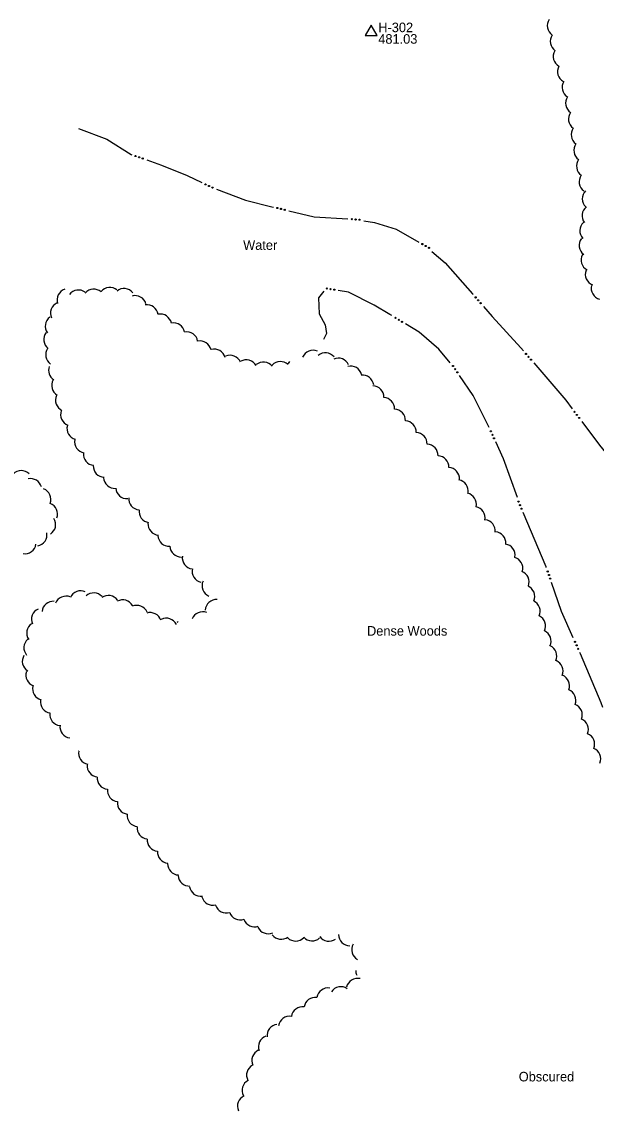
# Model space of a CAD drawing. Extents: x 2402803 to 2427059, y 6985292 to 6997652.
# Drawn here: x 2416792 to 2417081, y 6992836 to 6993381 of the extents above; entities that cross this region are included whole.
import ezdxf

# ---------------------------------------------------------------- set-up
doc = ezdxf.new("R2010")
doc.units = 0
for name, color, linetype in [('p_control ground ctrl', 7, 'Continuous'), ('p_drainage water', 7, 'Continuous'), ('p_veg woods', 7, 'Continuous'), ('V7 LEVEL 31', 7, 'Continuous')]:
    doc.layers.add(name, color=color, linetype=linetype)

msp = doc.modelspace()

# ---------------------------------------------------------------- linework, layer by layer
at = {"layer": 'p_control ground ctrl'}
for p, q in [((2416967.87, 6993379.08), (2416964.87, 6993373.88)), ((2416970.87, 6993373.88), (2416967.87, 6993379.08)), ((2416964.87, 6993373.88), (2416970.87, 6993373.88)), ((2416967.87, 6993375.6), (2416967.87, 6993375.64))]:
    msp.add_line(p, q, dxfattribs=at)
at = {"layer": 'p_drainage water'}
for points in [[(2416820.84, 6993327.2), (2416835.11, 6993321.9), (2416847.41, 6993314.13), (2416847.63, 6993314.05)], [(2416855.18, 6993311.42), (2416862.61, 6993308.82), (2416875.46, 6993303.54), (2416882.9, 6993300.01)], [(2416890.19, 6993296.72), (2416904.73, 6993291.3), (2416918.06, 6993287.88), (2416918.76, 6993287.72)], [(2416926.55, 6993285.88), (2416939.24, 6993282.9), (2416956.16, 6993281.78)], [(2416964.1, 6993280.79), (2416969.55, 6993280.05), (2416980.4, 6993276.59), (2416991.82, 6993270.15)], [(2416998.24, 6993265.42), (2417005.07, 6993259.73), (2417018.78, 6993244.17), (2417019.02, 6993243.89)], [(2416944.09, 6993245.45), (2416941.4, 6993242.2), (2416941.76, 6993234.11), (2416944.84, 6993228.56), (2416945.45, 6993224.24), (2416943.92, 6993221.29)], [(2416978.22, 6993233.21), (2416977.15, 6993233.86), (2416969.29, 6993238.5), (2416956.52, 6993245.05), (2416951.32, 6993245.91)], [(2417024.23, 6993237.82), (2417028.6, 6993232.74), (2417042.94, 6993217.07), (2417044.28, 6993215.51)], [(2417007.47, 6993209.49), (2417001.87, 6993216.35), (2416992.03, 6993224.87), (2416985.07, 6993229.07)], [(2417049.5, 6993209.44), (2417065.56, 6993190.75), (2417068.78, 6993186.47)], [(2417027.05, 6993177.08), (2417026.5, 6993178.29), (2417019.09, 6993193.17), (2417012.26, 6993203.09)], [(2417073.59, 6993180.08), (2417082.53, 6993168.22), (2417092.06, 6993156.44)], [(2417041.28, 6993141.88), (2417034.28, 6993161.27), (2417030.38, 6993169.8)], [(2417055.81, 6993106.77), (2417055.75, 6993106.96), (2417044.13, 6993134.41)], [(2417069.36, 6993071.31), (2417063.41, 6993084.54), (2417058.4, 6993099.2)], [(2417084.23, 6993036.35), (2417083.39, 6993038.68), (2417072.91, 6993063.41), (2417072.64, 6993064.01)]]:
    msp.add_lwpolyline(points, dxfattribs=at)
for centre in [(2416849.51, 6993313.39), (2416851.33, 6993312.76), (2416853.14, 6993312.13), (2416884.71, 6993299.15), (2416886.44, 6993298.33), (2416888.18, 6993297.5), (2416920.71, 6993287.26), (2416922.57, 6993286.82), (2416924.44, 6993286.38), (2416958.16, 6993281.64), (2416960.07, 6993281.52), (2416961.99, 6993281.39), (2416993.56, 6993269.16), (2416995.23, 6993268.22), (2416996.9, 6993267.28), (2416945.56, 6993246.86), (2416947.46, 6993246.54), (2416949.35, 6993246.23), (2417020.32, 6993242.37), (2417021.58, 6993240.92), (2417022.83, 6993239.46), (2416980.07, 6993232.09), (2416981.72, 6993231.1), (2416983.36, 6993230.11), (2417045.59, 6993213.99), (2417046.84, 6993212.54), (2417048.09, 6993211.08), (2417008.94, 6993207.9), (2417010.03, 6993206.32), (2417011.12, 6993204.74), (2417069.98, 6993184.88), (2417071.14, 6993183.34), (2417072.3, 6993181.81), (2417027.95, 6993175.11), (2417028.75, 6993173.37), (2417029.55, 6993171.62), (2417041.86, 6993139.78), (2417042.61, 6993138.02), (2417043.35, 6993136.25), (2417056.51, 6993104.73), (2417057.13, 6993102.91), (2417057.75, 6993101.1), (2417070.24, 6993069.34), (2417071.03, 6993067.59), (2417071.82, 6993065.84)]:
    msp.add_circle(centre, 0.3, dxfattribs=at)
at = {"layer": 'p_veg woods'}
for centre, start, end in [((2417061.96, 6993378.83), 145.6125, 235.6125), ((2417063.43, 6993371), 146.1125, 236.1125), ((2417064.92, 6993363.45), 150.5256, 240.5256), ((2417067.08, 6993355.8), 151.252, 241.252), ((2417069.39, 6993347.93), 148.4018, 238.4018), ((2417071.16, 6993339.91), 145.2769, 235.2769), ((2417072.58, 6993332.01), 144.9201, 234.9201), ((2417073.94, 6993324.11), 144.7065, 234.7065), ((2417075.3, 6993316.22), 144.6071, 234.6071), ((2417076.63, 6993308.31), 144.3807, 234.3807), ((2417077.92, 6993300.4), 144.0683, 234.0683), ((2417079.52, 6993291.92), 135.5768, 225.5768), ((2417079.41, 6993283.37), 127.6743, 217.6743), ((2417078.27, 6993275.76), 132.1552, 222.1552), ((2417077.93, 6993268.54), 143.4376, 233.4376), ((2417078.95, 6993261.17), 151.762, 241.762), ((2417081.04, 6993253.94), 158.8065, 248.8065), ((2417083.97, 6993246.99), 165.6148, 255.6148), ((2416815.75, 6993241.07), 108.1575, 198.1575), ((2416820.88, 6993240.45), 53.2129, 143.2129), ((2416828.59, 6993240.88), 49.2019, 139.2019), ((2416836.68, 6993241.74), 51.1243, 141.1243), ((2416843.8, 6993241.18), 38.8023, 128.8023), ((2416849.37, 6993237.62), 16.2841, 106.2841), ((2416812.51, 6993234.47), 114.7914, 204.7914), ((2416855.27, 6993233.01), 8.569, 98.569), ((2416809.85, 6993227.98), 126.7968, 216.7968), ((2416861.98, 6993228.36), 11.0182, 101.0182), ((2416868.65, 6993223.96), 10.7834, 100.7834), ((2416809.12, 6993221.23), 142.1855, 232.1855), ((2416875.18, 6993219.41), 10.2635, 100.2635), ((2416810.07, 6993213.54), 145.4559, 235.4559), ((2416881.9, 6993214.92), 11.4721, 101.4721), ((2416889.02, 6993210.76), 14.907, 104.907), ((2416938.67, 6993210.14), 67.3583, 157.3583), ((2416897.06, 6993207.64), 23.6676, 113.6676), ((2416905.14, 6993205.34), 29.2817, 119.2817), ((2416913.77, 6993204.25), 39.2594, 129.2594), ((2416922.31, 6993204.49), 47.0042, 137.0042), ((2416931.06, 6993206.42), 138.657, 151.0867), ((2416944.9, 6993208.87), 39.4581, 129.4581), ((2416951.35, 6993206.24), 23.8466, 113.8466), ((2416811.52, 6993205.79), 161.1701, 237.0404), ((2416957.56, 6993202.24), 14.4712, 104.4712), ((2416813.09, 6993198.17), 150.1054, 240.1054), ((2416963.56, 6993197.66), 7.8501, 97.8501), ((2416968.63, 6993192.26), 359.0446, 89.0446), ((2416815.01, 6993190.74), 154.8638, 244.8638), ((2416973.97, 6993186.41), 357.898, 87.898), ((2416817.57, 6993183.52), 159.8947, 249.8947), ((2416979.42, 6993180.55), 357.898, 87.898), ((2416820.76, 6993176.57), 164.9918, 254.9918), ((2416984.86, 6993174.69), 357.8976, 87.8976), ((2416990.31, 6993168.82), 357.8976, 87.8976), ((2416824.61, 6993169.94), 169.8167, 259.8167), ((2416995.8, 6993162.98), 358.1397, 88.1397), ((2416829.01, 6993163.66), 174.6357, 264.6357), ((2417001.26, 6993157.14), 358.1244, 88.1244), ((2416792.17, 6993149.72), 45.6192, 135.6192), ((2416833.97, 6993157.71), 178.2603, 268.2603), ((2417006.57, 6993151.29), 356.6857, 86.6857), ((2416796.8, 6993145.72), 14.7749, 101.7826), ((2416839.17, 6993152.09), 183.3055, 273.3055), ((2417010.95, 6993145.1), 350.6558, 80.6558), ((2416801.42, 6993140.85), 339.5483, 69.5483), ((2416845.25, 6993146.93), 183.6819, 273.6819), ((2416851.77, 6993141.27), 174.8112, 264.8112), ((2417015.02, 6993138.48), 347.3059, 77.3059), ((2416804.75, 6993133.57), 339.5483, 69.5483), ((2416856.96, 6993134.88), 171.5312, 261.5312), ((2417019.37, 6993131.71), 348.1557, 78.1557), ((2416803.77, 6993128.27), 302.5088, 32.5088), ((2416861.42, 6993128.64), 176.2895, 266.2895), ((2417024.51, 6993125.09), 353.7308, 83.7308), ((2416799.41, 6993123.12), 280.878, 10.878), ((2416866.45, 6993123), 182.6876, 272.6876), ((2417029.87, 6993118.97), 355.9014, 85.9014), ((2416793.97, 6993119.28), 260.6517, 350.6517), ((2416872.47, 6993117.59), 181.3542, 271.3542), ((2417034.49, 6993112.88), 351.1077, 81.1077), ((2416878.67, 6993111.56), 172.1685, 262.1685), ((2417038.4, 6993106.32), 345.9204, 75.9204), ((2416883.63, 6993104.84), 167.0252, 257.0252), ((2417041.52, 6993099.42), 339.5851, 69.5851), ((2416888.58, 6993097.55), 155.9088, 245.9088), ((2417044.36, 6993092.18), 336.3794, 66.3794), ((2416814.69, 6993086.69), 68.8315, 158.8315), ((2416822.03, 6993089.38), 66.0294, 156.0294), ((2416828.51, 6993088.3), 41.9956, 131.9956), ((2416835.91, 6993087), 35.4424, 125.4424), ((2416843.1, 6993084.82), 29.0289, 119.0289), ((2416890.22, 6993085.01), 87.1231, 177.1231), ((2416802.93, 6993080.61), 113.1552, 203.1552), ((2416808.23, 6993084.09), 84.7967, 174.7967), ((2416850.19, 6993082.03), 23.719, 113.719), ((2416883.23, 6993078.81), 68.3928, 158.3928), ((2417047.1, 6993084.75), 335.1842, 65.1842), ((2416856.93, 6993078.41), 18.4203, 108.4203), ((2416865.01, 6993075.58), 26.5117, 116.5117), ((2416874.37, 6993075.12), 128.0888, 136.3881), ((2417049.81, 6993077.25), 334.8834, 64.8834), ((2416800.55, 6993073.84), 124.8767, 214.8767), ((2417052.53, 6993069.73), 334.8834, 64.8834), ((2416799.14, 6993066.39), 130.8872, 220.8872), ((2417055.41, 6993062.19), 335.8679, 65.8679), ((2416798.34, 6993059.55), 148.4371, 238.4371), ((2417058.54, 6993054.71), 337.4386, 67.4386), ((2416800.14, 6993052.65), 160.9549, 250.9549), ((2417061.81, 6993047.31), 338.6463, 68.6463), ((2416803.5, 6993045.77), 165.9467, 255.9467), ((2417065.02, 6993039.98), 338.6463, 68.6463), ((2416807.46, 6993039.25), 171.3148, 261.3148), ((2417068.21, 6993032.66), 338.5445, 68.5445), ((2416812.12, 6993032.98), 174.0112, 264.0112), ((2417071.31, 6993025.32), 338.0783, 68.0783), ((2416817.24, 6993026.71), 172.6424, 262.6424), ((2417074.42, 6993017.96), 337.8735, 67.8735), ((2416822.27, 6993020.11), 255.9103, 258.3964), ((2416826.64, 6993013.45), 168.9907, 258.9907), ((2417077.45, 6993010.6), 337.3333, 67.3333), ((2416830.92, 6993007.1), 173.8375, 263.8375), ((2416835.92, 6993000.94), 174.7996, 264.7996), ((2416841.08, 6992994.71), 173.5495, 263.5495), ((2416846.07, 6992988.44), 173.3104, 263.3104), ((2416851.02, 6992982.17), 173.4889, 263.4889), ((2416855.95, 6992975.98), 174.5639, 264.5639), ((2416861, 6992969.89), 175.5644, 265.5644), ((2416866.19, 6992963.83), 175.7739, 265.7739), ((2416871.27, 6992957.92), 178.7551, 268.755), ((2416876.53, 6992952.34), 183.6445, 273.6445), ((2416882.24, 6992947.24), 188.7176, 278.7176), ((2416888.32, 6992942.74), 195.0439, 285.0439), ((2416895.07, 6992938.86), 198.1526, 288.1526), ((2416902.14, 6992935.32), 199.4068, 289.4068), ((2416909.35, 6992931.85), 198.9419, 288.9419), ((2416916.14, 6992928.4), 203.9746, 293.9746), ((2416922.7, 6992925.59), 216.474, 306.474), ((2416938.14, 6992924.78), 222.6482, 312.6482), ((2416946.65, 6992924.61), 215.5058, 305.5058), ((2416957.12, 6992922.32), 179.7179, 269.7179), ((2416929.91, 6992924.72), 226.2461, 316.2461), ((2416963.73, 6992914.76), 151.2243, 241.2243), ((2416961.04, 6992894.7), 76.9677, 166.9677), ((2416965.79, 6992904.17), 179.0647, 202.756), ((2416946.2, 6992889.86), 81.3755, 171.3755), ((2416952.63, 6992890.46), 56.0449, 146.0449), ((2416939.79, 6992885.14), 81.4551, 171.4551), ((2416933.36, 6992880.39), 81.3523, 171.3523), ((2416926.94, 6992875.67), 81.6812, 171.6812), ((2416921.26, 6992871.62), 97.1655, 187.1655), ((2416916.88, 6992865.94), 109.3094, 199.3094), ((2416913.59, 6992859.09), 115.1659, 205.1659), ((2416910.96, 6992851.79), 118.6427, 208.6427), ((2416908.71, 6992844.1), 118.4622, 208.4622), ((2416906.37, 6992836.08), 113.4117, 203.4117)]:
    msp.add_arc(centre, 5.65, start, end, dxfattribs=at)

# ---------------------------------------------------------------- texts
at = {"layer": 'p_control ground ctrl'}
msp.add_text('  H-302', height=4.8, dxfattribs=at).set_placement((2416967.87, 6993375.6))
at = {"layer": 'p_drainage water'}
msp.add_text('Water', height=4.8, dxfattribs=at).set_placement((2416903.57, 6993266.25))
at = {"layer": 'p_veg woods'}
for s, p in [('Dense Woods', (2416965.78, 6993072.48)), ('Obscured', (2417041.97, 6992848.57))]:
    msp.add_text(s, height=4.8, dxfattribs=at).set_placement(p)
at = {"layer": 'V7 LEVEL 31'}
msp.add_text('  481.03', height=4.8, dxfattribs=at).set_placement((2416967.87, 6993369.8))

doc.saveas('drawing.dxf')
